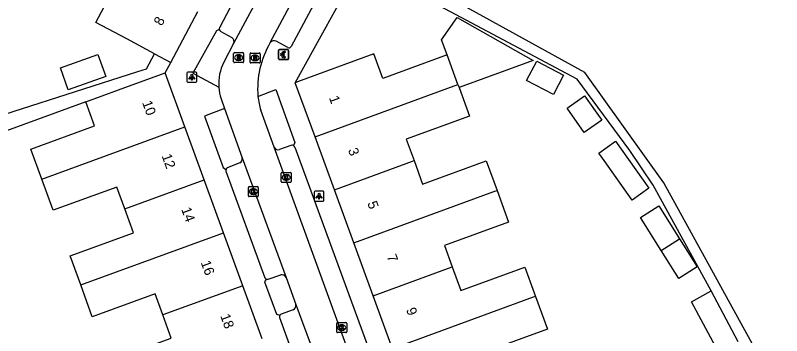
# Model space of a CAD drawing. Extents: x 159265 to 160143, y 383413 to 384319.
# Drawn here: x 159882.5 to 159959.7, y 383757.5 to 383789.8 of the extents above; entities that cross this region are included whole.
import ezdxf

# ---------------------------------------------------------------- set-up
doc = ezdxf.new("R2010")
doc.units = 0
for name, color, linetype in [('IMGEO_Betaalautomaat', 7, 'Continuous'), ('IMGEO_Kolk', 7, 'Continuous'), ('IMGEO_Lichtpunt', 7, 'Continuous'), ('IMGEO_Pand', 7, 'Continuous'), ('IMGEO_Pand_nummerreeks', 7, 'Continuous'), ('IMGEO_Parkeervlak_open', 7, 'Continuous'), ('IMGEO_Rijbaan_lokaal_open', 7, 'Continuous'), ('IMGEO_Rioolput', 7, 'Continuous'), ('IMGEO_Voetpad_open', 7, 'Continuous')]:
    doc.layers.add(name, color=color, linetype=linetype)

msp = doc.modelspace()

# ---------------------------------------------------------------- linework, layer by layer
at = {"layer": 'IMGEO_Betaalautomaat'}
for p, q in [((159908.991, 383785.373), (159908.991, 383786.214)), ((159908.991, 383786.214), (159908.991, 383785.373)), ((159909.066, 383786.297), (159909.907, 383786.297)), ((159909.907, 383786.297), (159909.066, 383786.297)), ((159909.99, 383786.223), (159909.99, 383785.382)), ((159909.99, 383785.382), (159909.99, 383786.223)), ((159909.274, 383785.761), (159909.274, 383785.829)), ((159909.395, 383785.829), (159909.395, 383785.761)), ((159909.653, 383786.102), (159909.636, 383786.002)), ((159909.64, 383785.596), (159909.662, 383785.509)), ((159909.916, 383785.298), (159909.075, 383785.298)), ((159909.075, 383785.298), (159909.916, 383785.298))]:
    msp.add_line(p, q, dxfattribs=at)
for points in [[(159909.274, 383785.829), (159909.205, 383785.829), (159909.205, 383785.898), (159909.284, 383785.898)], [(159909.279, 383785.692), (159909.205, 383785.692), (159909.205, 383785.761), (159909.274, 383785.761)], [(159909.406, 383785.898), (159909.553, 383785.898), (159909.553, 383785.829), (159909.395, 383785.829)], [(159909.395, 383785.761), (159909.553, 383785.761), (159909.553, 383785.692), (159909.409, 383785.692)]]:
    msp.add_lwpolyline(points, dxfattribs=at)
for centre, radius, start, end in [((159909.069, 383786.22), 0.0779, 92.4484, 184.28452), ((159909.069, 383786.22), 0.0779, 92.4484, 184.28452), ((159909.913, 383786.22), 0.0779, 2.4484, 94.28452), ((159909.913, 383786.22), 0.0779, 2.4484, 94.28452), ((159909.54, 383785.747), 0.267, 191.80956, 297.03891), ((159909.567, 383785.822), 0.293, 73.01398, 165.01395), ((159909.573, 383785.835), 0.179, 69.32359, 159.56827), ((159909.573, 383785.762), 0.179, 202.76249, 291.86925), ((159909.069, 383785.376), 0.0779, 182.4484, 274.28452), ((159909.069, 383785.376), 0.0779, 182.4484, 274.28452), ((159909.913, 383785.376), 0.0779, 272.4484, 4.28452), ((159909.913, 383785.376), 0.0779, 272.4484, 4.28452)]:
    msp.add_arc(centre, radius, start, end, dxfattribs=at)
at = {"layer": 'IMGEO_Kolk'}
for p, q in [((159909.252, 383773.007), (159909.252, 383773.859)), ((159909.327, 383773.933), (159910.179, 383773.933)), ((159910.253, 383773.859), (159910.253, 383773.007)), ((159909.763, 383773.153), (159909.738, 383773.153)), ((159909.74, 383773.713), (159909.765, 383773.713)), ((159905.945, 383771.575), (159905.945, 383772.427)), ((159906.02, 383772.501), (159906.872, 383772.501)), ((159906.946, 383772.427), (159906.946, 383771.575)), ((159910.179, 383772.933), (159909.327, 383772.933)), ((159906.456, 383771.721), (159906.431, 383771.721)), ((159906.433, 383772.281), (159906.458, 383772.281)), ((159906.872, 383771.501), (159906.02, 383771.501)), ((159914.847, 383757.879), (159914.847, 383758.731)), ((159914.922, 383758.805), (159915.774, 383758.805)), ((159915.335, 383758.585), (159915.36, 383758.585)), ((159915.848, 383758.731), (159915.848, 383757.879)), ((159915.774, 383757.805), (159914.922, 383757.805)), ((159915.358, 383758.025), (159915.333, 383758.025))]:
    msp.add_line(p, q, dxfattribs=at)
for points in [[(159909.252, 383773.007), (159909.252, 383773.859)], [(159909.327, 383773.933), (159910.179, 383773.933)], [(159910.253, 383773.859), (159910.253, 383773.007)], [(159909.573, 383773.633), (159909.696, 383773.633), (159909.696, 383773.482), (159909.826, 383773.633), (159909.99, 383773.633), (159909.844, 383773.482), (159909.997, 383773.233), (159909.845, 383773.233), (159909.76, 383773.397), (159909.696, 383773.33), (159909.696, 383773.233), (159909.573, 383773.233), (159909.573, 383773.633)], [(159905.945, 383771.575), (159905.945, 383772.427)], [(159906.02, 383772.501), (159906.872, 383772.501)], [(159906.946, 383772.427), (159906.946, 383771.575)], [(159910.179, 383772.933), (159909.327, 383772.933)], [(159906.266, 383772.201), (159906.389, 383772.201), (159906.389, 383772.05), (159906.519, 383772.201), (159906.683, 383772.201), (159906.537, 383772.05), (159906.69, 383771.801), (159906.538, 383771.801), (159906.453, 383771.965), (159906.389, 383771.898), (159906.389, 383771.801), (159906.266, 383771.801), (159906.266, 383772.201)], [(159906.872, 383771.501), (159906.02, 383771.501)], [(159914.847, 383757.879), (159914.847, 383758.731)], [(159914.922, 383758.805), (159915.774, 383758.805)], [(159915.168, 383758.505), (159915.291, 383758.505), (159915.291, 383758.354), (159915.421, 383758.505), (159915.585, 383758.505), (159915.439, 383758.354), (159915.592, 383758.105), (159915.44, 383758.105), (159915.355, 383758.269), (159915.291, 383758.202), (159915.291, 383758.105), (159915.168, 383758.105), (159915.168, 383758.505)], [(159915.848, 383758.731), (159915.848, 383757.879)], [(159915.774, 383757.805), (159914.922, 383757.805)]]:
    msp.add_lwpolyline(points, dxfattribs=at)
for centre, start, end in [((159909.329, 383773.857), 91.55205, 178.44795), ((159909.329, 383773.857), 91.55205, 178.44795), ((159910.177, 383773.857), 1.55205, 88.44795), ((159910.177, 383773.857), 1.55205, 88.44795), ((159906.022, 383772.425), 91.55205, 178.44795), ((159906.022, 383772.425), 91.55205, 178.44795), ((159906.87, 383772.425), 1.55205, 88.44795), ((159906.87, 383772.425), 1.55205, 88.44795), ((159909.329, 383773.009), 181.55205, 268.44795), ((159909.329, 383773.009), 181.55205, 268.44795), ((159910.177, 383773.009), 271.55205, 358.44795), ((159910.177, 383773.009), 271.55205, 358.44795), ((159906.022, 383771.577), 181.55205, 268.44795), ((159906.022, 383771.577), 181.55205, 268.44795), ((159906.87, 383771.577), 271.55205, 358.44795), ((159906.87, 383771.577), 271.55205, 358.44795), ((159914.924, 383758.729), 91.55205, 178.44795), ((159914.924, 383758.729), 91.55205, 178.44795), ((159915.772, 383758.729), 1.55205, 88.44795), ((159915.772, 383758.729), 1.55205, 88.44795), ((159914.924, 383757.881), 181.55205, 268.44795), ((159914.924, 383757.881), 181.55205, 268.44795), ((159915.772, 383757.881), 271.55205, 358.44795), ((159915.772, 383757.881), 271.55205, 358.44795)]:
    msp.add_arc(centre, 0.0765, start, end, dxfattribs=at)
for centre, major_axis, ratio, start_param, end_param in [((159909.739, 383773.433), (-0.387, 0.002), 0.722429, 4.712389, 7.853982), ((159909.764, 383773.433), (-0.39, 0.002), 0.717154, 1.570796, 4.712389), ((159906.432, 383772.001), (-0.387, 0.002), 0.722429, 4.712389, 7.853982), ((159906.457, 383772.001), (-0.39, 0.002), 0.717154, 1.570796, 4.712389), ((159915.334, 383758.305), (-0.387, 0.002), 0.722429, 4.712389, 7.853982), ((159915.359, 383758.305), (-0.39, 0.002), 0.717154, 1.570796, 4.712389)]:
    msp.add_ellipse(centre, major_axis=major_axis, ratio=ratio, start_param=start_param, end_param=end_param, dxfattribs=at)
at = {"layer": 'IMGEO_Lichtpunt'}
for p, q in [((159899.756, 383783.934), (159899.756, 383783.127)), ((159899.756, 383783.934), (159899.756, 383783.127)), ((159900.658, 383784.029), (159899.85, 383784.029)), ((159900.658, 383784.029), (159899.85, 383784.029)), ((159900.752, 383783.127), (159900.752, 383783.934)), ((159900.752, 383783.127), (159900.752, 383783.934)), ((159899.85, 383783.033), (159900.658, 383783.033)), ((159899.85, 383783.033), (159900.658, 383783.033)), ((159912.562, 383771.954), (159912.562, 383771.147)), ((159912.562, 383771.954), (159912.562, 383771.147)), ((159913.464, 383772.049), (159912.656, 383772.049)), ((159913.464, 383772.049), (159912.656, 383772.049)), ((159913.558, 383771.147), (159913.558, 383771.954)), ((159913.558, 383771.147), (159913.558, 383771.954)), ((159912.656, 383771.053), (159913.464, 383771.053)), ((159912.656, 383771.053), (159913.464, 383771.053))]:
    msp.add_line(p, q, dxfattribs=at)
for points in [[(159900.13, 383783.598), (159900.169, 383783.57), (159899.981, 383783.308), (159899.943, 383783.335), (159900.13, 383783.598)], [(159900.232, 383783.55), (159900.279, 383783.55), (159900.279, 383783.228), (159900.232, 383783.228), (159900.232, 383783.55)], [(159900.342, 383783.57), (159900.38, 383783.597), (159900.567, 383783.335), (159900.528, 383783.307), (159900.342, 383783.57)], [(159912.936, 383771.618), (159912.975, 383771.59), (159912.787, 383771.328), (159912.749, 383771.355), (159912.936, 383771.618)], [(159913.038, 383771.57), (159913.085, 383771.57), (159913.085, 383771.248), (159913.038, 383771.248), (159913.038, 383771.57)], [(159913.148, 383771.59), (159913.186, 383771.617), (159913.373, 383771.355), (159913.334, 383771.327), (159913.148, 383771.59)]]:
    msp.add_lwpolyline(points, dxfattribs=at)
for centre in [(159900.255, 383783.732), (159913.061, 383771.752)]:
    msp.add_circle(centre, 0.0994, dxfattribs=at)
for centre, start, end in [((159899.85, 383783.934), 90, 180), ((159899.85, 383783.934), 90, 180), ((159900.658, 383783.934), 0, 90), ((159900.658, 383783.934), 0, 90), ((159899.85, 383783.127), 180, 270), ((159899.85, 383783.127), 180, 270), ((159900.658, 383783.127), 270, 0), ((159900.658, 383783.127), 270, 360), ((159912.656, 383771.954), 90, 180), ((159912.656, 383771.954), 90, 180), ((159913.464, 383771.954), 0, 90), ((159913.464, 383771.954), 0, 90), ((159912.656, 383771.147), 180, 270), ((159912.656, 383771.147), 180, 270), ((159913.464, 383771.147), 270, 0), ((159913.464, 383771.147), 270, 360)]:
    msp.add_arc(centre, 0.0946, start, end, dxfattribs=at)
at = {"layer": 'IMGEO_Pand'}
for points in [[(159896.49, 383785.88), (159893.699, 383787.375), (159890.581, 383789.044), (159891.725, 383791.18), (159885.77, 383794.368), (159887.369, 383797.353)], [(159898.121, 383785.007), (159900.864, 383790.126)], [(159925.966, 383785.762), (159925.408, 383787.293), (159926.986, 383789.521), (159934.642, 383785.215), (159927.162, 383782.485)], [(159890.797, 383785.796), (159891.578, 383783.589), (159887.801, 383782.252), (159887.02, 383784.459), (159890.797, 383785.796)], [(159896.49, 383785.88), (159898.121, 383785.007)], [(159925.966, 383785.762), (159919.496, 383783.403), (159918.582, 383785.87), (159910.876, 383783.041), (159910.672, 383782.967)], [(159927.056, 383782.775), (159925.966, 383785.762)], [(159933.952, 383783.188), (159934.983, 383785.15), (159937.696, 383783.724), (159936.665, 383781.763), (159933.952, 383783.188)], [(159889.563, 383781.049), (159892.864, 383782.255), (159897.561, 383783.968)], [(159899.548, 383778.523), (159897.561, 383783.968)], [(159912.66, 383777.521), (159910.672, 383782.967)], [(159912.66, 383777.521), (159927.056, 383782.775)], [(159927.162, 383782.485), (159928.217, 383779.593), (159921.853, 383777.272), (159922.638, 383775.119)], [(159927.056, 383782.775), (159927.162, 383782.485)], [(159938.039, 383780.396), (159939.802, 383781.646), (159941.528, 383779.209), (159939.765, 383777.96), (159938.039, 383780.396)], [(159885.141, 383773.265), (159884.044, 383776.271), (159890.453, 383778.609), (159889.563, 383781.049)], [(159885.141, 383773.265), (159899.548, 383778.523)], [(159901.494, 383773.189), (159899.548, 383778.523)], [(159914.607, 383772.187), (159912.66, 383777.521)], [(159941.764, 383775.138), (159941.245, 383775.87), (159942.935, 383777.066), (159946.277, 383772.348), (159944.588, 383771.151), (159941.764, 383775.138)], [(159914.607, 383772.187), (159922.469, 383775.056), (159922.638, 383775.119)], [(159922.638, 383775.119), (159923.496, 383772.766), (159929.903, 383775.103), (159930.99, 383772.122)], [(159893.488, 383770.266), (159892.688, 383772.457), (159886.288, 383770.121), (159885.141, 383773.265)], [(159893.488, 383770.266), (159901.494, 383773.189)], [(159903.441, 383767.855), (159901.494, 383773.189)], [(159916.554, 383766.852), (159914.607, 383772.187)], [(159916.554, 383766.852), (159930.671, 383772.006), (159930.99, 383772.122)], [(159930.99, 383772.122), (159932.154, 383768.932), (159925.695, 383766.576), (159926.478, 383764.431)], [(159889.058, 383762.607), (159887.987, 383765.541), (159894.364, 383767.867), (159893.488, 383770.266)], [(159947.527, 383766.072), (159945.438, 383769.4), (159947.285, 383770.559), (159949.374, 383767.232)], [(159889.058, 383762.607), (159903.441, 383767.855)], [(159905.388, 383762.521), (159903.441, 383767.855)], [(159949.374, 383767.232), (159951.142, 383764.415), (159949.296, 383763.255), (159947.527, 383766.072)], [(159947.527, 383766.072), (159949.374, 383767.232)], [(159918.502, 383761.519), (159916.554, 383766.852)], [(159918.502, 383761.519), (159926.478, 383764.431)], [(159926.478, 383764.431), (159927.346, 383762.051), (159933.793, 383764.404), (159934.871, 383761.449)], [(159897.334, 383759.583), (159896.557, 383761.713), (159890.227, 383759.403), (159889.058, 383762.607)], [(159905.388, 383762.521), (159897.334, 383759.583)], [(159907.333, 383757.187), (159905.388, 383762.521)], [(159920.449, 383756.185), (159918.502, 383761.519)], [(159953.216, 383755.963), (159950.592, 383760.913), (159952.563, 383761.994)], [(159955.275, 383756.876), (159952.563, 383761.994)], [(159934.871, 383761.449), (159934.625, 383761.359), (159920.449, 383756.185)], [(159934.871, 383761.449), (159936.071, 383758.16), (159929.639, 383755.815), (159930.386, 383753.768)], [(159892.928, 383751.93), (159887.202, 383749.84), (159886.104, 383752.85), (159891.846, 383754.946), (159898.182, 383757.257), (159897.334, 383759.583)]]:
    msp.add_lwpolyline(points, dxfattribs=at)
at = {"layer": 'IMGEO_Parkeervlak_open'}
for points in [[(159903.155, 383788.134), (159904.285, 383787.51)], [(159910.305, 383776.675), (159909.08, 383776.244)], [(159905.082, 383774.891), (159903.807, 383774.394)], [(159907.926, 383763.17), (159909.202, 383763.62)], [(159910.448, 383760.091), (159909.24, 383759.652)]]:
    msp.add_lwpolyline(points, dxfattribs=at)
for centre, radius, start, end in [((159903.332, 383788.405), 0.324, 193.40441, 236.89294), ((159904.049, 383787.124), 0.453, 333.89498, 58.51257), ((159908.939, 383776.638), 0.418, 202.48978, 289.62559), ((159910.347, 383776.394), 0.284, 62.07058, 98.47426), ((159904.862, 383775.315), 0.478, 297.43376, 10.87182), ((159904.008, 383774.117), 0.343, 125.98244, 158.73573), ((159907.877, 383763.513), 0.347, 245.36503, 278.20941), ((159909.315, 383763.161), 0.473, 25.697, 103.83934), ((159910.225, 383760.548), 0.508, 296.04638, 9.64567), ((159909.311, 383759.428), 0.235, 107.71465, 146.75502)]:
    msp.add_arc(centre, radius, start, end, dxfattribs=at)
at = {"layer": 'IMGEO_Rijbaan_lokaal_open'}
for points in [[(159908.14, 383787.005), (159917.54, 383804.561)], [(159907.699, 383792.974), (159904.455, 383786.925)], [(159904.455, 383786.925), (159903.467, 383785.043)], [(159903.191, 383781.34), (159903.524, 383780.354)], [(159903.524, 383780.354), (159905.331, 383775.405)], [(159908.553, 383776.478), (159907.187, 383780.189)], [(159915.922, 383756.184), (159908.553, 383776.478)], [(159905.331, 383775.405), (159909.741, 383763.366)], [(159909.741, 383763.366), (159910.726, 383760.633)], [(159910.726, 383760.633), (159912.834, 383754.929)]]:
    msp.add_lwpolyline(points, dxfattribs=at)
for centre, radius, start, end in [((159916.181, 383782.324), 9.304, 149.79703, 184.60721), ((159907.89, 383782.863), 4.931, 153.75787, 184.03242), ((159908.158, 383782.878), 5.2, 183.98965, 197.20259), ((159924.204, 383784.344), 17.517, 189.08885, 193.72147)]:
    msp.add_arc(centre, radius, start, end, dxfattribs=at)
at = {"layer": 'IMGEO_Rioolput'}
for p, q in [((159904.463, 383785.066), (159904.463, 383785.918)), ((159904.538, 383785.992), (159905.39, 383785.992)), ((159904.951, 383785.772), (159904.976, 383785.772)), ((159905.464, 383785.918), (159905.464, 383785.066)), ((159906.117, 383785.032), (159906.117, 383785.884)), ((159906.192, 383785.958), (159907.044, 383785.958)), ((159906.605, 383785.738), (159906.63, 383785.738)), ((159907.118, 383785.884), (159907.118, 383785.032)), ((159905.39, 383784.992), (159904.538, 383784.992)), ((159904.974, 383785.212), (159904.949, 383785.212)), ((159907.044, 383784.958), (159906.192, 383784.958)), ((159906.628, 383785.178), (159906.603, 383785.178))]:
    msp.add_line(p, q, dxfattribs=at)
for points in [[(159904.463, 383785.066), (159904.463, 383785.918)], [(159904.538, 383785.992), (159905.39, 383785.992)], [(159905.052, 383785.69), (159904.8, 383785.692), (159904.8, 383785.292)], [(159904.8, 383785.292), (159904.924, 383785.292), (159904.924, 383785.454), (159904.935, 383785.454)], [(159904.978, 383785.611), (159904.924, 383785.611), (159904.924, 383785.53)], [(159904.924, 383785.53), (159904.976, 383785.53)], [(159904.982, 383785.425), (159905.053, 383785.292), (159905.193, 383785.292), (159905.128, 383785.418)], [(159905.464, 383785.918), (159905.464, 383785.066)], [(159906.117, 383785.032), (159906.117, 383785.884)], [(159906.192, 383785.958), (159907.044, 383785.958)], [(159906.706, 383785.656), (159906.454, 383785.658), (159906.454, 383785.258)], [(159906.454, 383785.258), (159906.578, 383785.258), (159906.578, 383785.42), (159906.589, 383785.42)], [(159906.632, 383785.577), (159906.578, 383785.577), (159906.578, 383785.496)], [(159906.578, 383785.496), (159906.63, 383785.496)], [(159907.118, 383785.884), (159907.118, 383785.032)], [(159905.39, 383784.992), (159904.538, 383784.992)], [(159907.044, 383784.958), (159906.192, 383784.958)], [(159906.636, 383785.391), (159906.707, 383785.258), (159906.847, 383785.258), (159906.782, 383785.384)]]:
    msp.add_lwpolyline(points, dxfattribs=at)
for centre, radius, start, end in [((159904.54, 383785.916), 0.0765, 91.55205, 178.44795), ((159904.54, 383785.916), 0.0765, 91.55205, 178.44795), ((159904.934, 383785.401), 0.0533, 26.02933, 88.69889), ((159904.96, 383785.719), 0.19, 274.7715, 282.96867), ((159904.984, 383785.515), 0.0964, 77.00612, 93.18647), ((159904.998, 383785.572), 0.0378, 276.66336, 79.67722), ((159905.051, 383785.58), 0.109, 350.36119, 89.41601), ((159905.049, 383785.58), 0.112, 277.58423, 350.98172), ((159905.033, 383785.365), 0.108, 29.51342, 73.79051), ((159905.388, 383785.916), 0.0765, 1.55205, 88.44795), ((159905.388, 383785.916), 0.0765, 1.55205, 88.44795), ((159906.194, 383785.882), 0.0765, 91.55205, 178.44795), ((159906.194, 383785.882), 0.0765, 91.55205, 178.44795), ((159906.588, 383785.367), 0.0533, 26.02933, 88.69889), ((159906.614, 383785.685), 0.19, 274.7715, 282.96867), ((159906.638, 383785.481), 0.0964, 77.00612, 93.18647), ((159906.652, 383785.538), 0.0378, 276.66336, 79.67722), ((159906.705, 383785.546), 0.109, 350.36119, 89.41601), ((159906.703, 383785.546), 0.112, 277.58423, 350.98172), ((159906.687, 383785.331), 0.108, 29.51342, 73.79051), ((159907.042, 383785.882), 0.0765, 1.55205, 88.44795), ((159907.042, 383785.882), 0.0765, 1.55205, 88.44795), ((159904.54, 383785.068), 0.0765, 181.55205, 268.44795), ((159904.54, 383785.068), 0.0765, 181.55205, 268.44795), ((159905.388, 383785.068), 0.0765, 271.55205, 358.44795), ((159905.388, 383785.068), 0.0765, 271.55205, 358.44795), ((159906.194, 383785.034), 0.0765, 181.55205, 268.44795), ((159906.194, 383785.034), 0.0765, 181.55205, 268.44795), ((159907.042, 383785.034), 0.0765, 271.55205, 358.44795), ((159907.042, 383785.034), 0.0765, 271.55205, 358.44795)]:
    msp.add_arc(centre, radius, start, end, dxfattribs=at)
for centre, major_axis, ratio, start_param, end_param in [((159904.95, 383785.492), (-0.387, 0.002), 0.722429, 4.712389, 7.853982), ((159904.975, 383785.492), (-0.39, 0.002), 0.717154, 1.570796, 4.712389), ((159906.604, 383785.458), (-0.387, 0.002), 0.722429, 4.712389, 7.853982), ((159906.629, 383785.458), (-0.39, 0.002), 0.717154, 1.570796, 4.712389)]:
    msp.add_ellipse(centre, major_axis=major_axis, ratio=ratio, start_param=start_param, end_param=end_param, dxfattribs=at)
at = {"layer": 'IMGEO_Voetpad_open'}
for points in [[(159893.364, 383800.55), (159870.487, 383812.658), (159870.258, 383812.204), (159867.635, 383807.002), (159862.818, 383797.452), (159869.67, 383776.043), (159894.807, 383784.087), (159895.68, 383784.367), (159896.49, 383785.88)], [(159922.795, 383810.075), (159910.257, 383786.623)], [(159959.658, 383751.286), (159947.801, 383772.899), (159939.84, 383784), (159920.998, 383794.406), (159921.424, 383795.176), (159918.288, 383796.839)], [(159910.672, 383782.967), (159917.255, 383794.936)], [(159952.563, 383761.994), (159946.703, 383772.634), (159944.381, 383776.132), (159939.048, 383783.321), (159917.255, 383794.936)], [(159905.556, 383793.324), (159903.022, 383788.501)], [(159903.017, 383788.33), (159902.735, 383788.184), (159900.338, 383783.914), (159902.971, 383782.516)], [(159909.905, 383786.501), (159908.736, 383787.138)], [(159897.561, 383783.968), (159898.121, 383785.007)], [(159906.907, 383781.577), (159908.713, 383782.288), (159910.612, 383776.936), (159910.48, 383776.645)], [(159889.563, 383781.049), (159872.175, 383774.696)], [(159903.524, 383780.354), (159901.529, 383779.61), (159903.389, 383774.423), (159903.689, 383774.241)], [(159910.614, 383776.489), (159932.545, 383716.675)], [(159903.667, 383774.07), (159907.601, 383763.307)], [(159907.732, 383763.198), (159907.581, 383762.903), (159908.79, 383759.662), (159909.115, 383759.557)], [(159909.096, 383759.326), (159912.981, 383748.575)]]:
    msp.add_lwpolyline(points, dxfattribs=at)
for centre, radius, start, end in [((159903.331, 383788.406), 0.324, 162.99786, 193.65246), ((159908.505, 383786.773), 0.432, 57.64668, 147.51271), ((159910.031, 383786.706), 0.241, 238.48433, 339.74737), ((159910.352, 383776.4), 0.276, 18.80988, 62.51359), ((159904.004, 383774.114), 0.34, 157.99249, 187.34528), ((159907.868, 383763.494), 0.326, 215.08777, 245.38718), ((159909.317, 383759.424), 0.242, 146.63699, 203.9589)]:
    msp.add_arc(centre, radius, start, end, dxfattribs=at)

# ---------------------------------------------------------------- texts
at = {"layer": 'IMGEO_Pand_nummerreeks'}
for s, rotation, p in [('8', 61.75339, (159897.228, 383788.62)), ('1', 289.99602, (159914.051, 383781.451)), ('10', 290.11634, (159895.232, 383780.965)), ('3', 289.99602, (159915.962, 383776.199)), ('12', 290.11634, (159897.196, 383775.602)), ('5', 289.99602, (159917.912, 383770.841)), ('14', 290.11634, (159899.164, 383770.232)), ('7', 289.99602, (159919.863, 383765.482)), ('16', 290.11634, (159901.13, 383764.864)), ('9', 289.99602, (159921.813, 383760.123)), ('18', 290.11634, (159903.097, 383759.493))]:
    msp.add_text(s, height=1, rotation=rotation, dxfattribs=at).set_placement(p)

doc.saveas('drawing.dxf')
